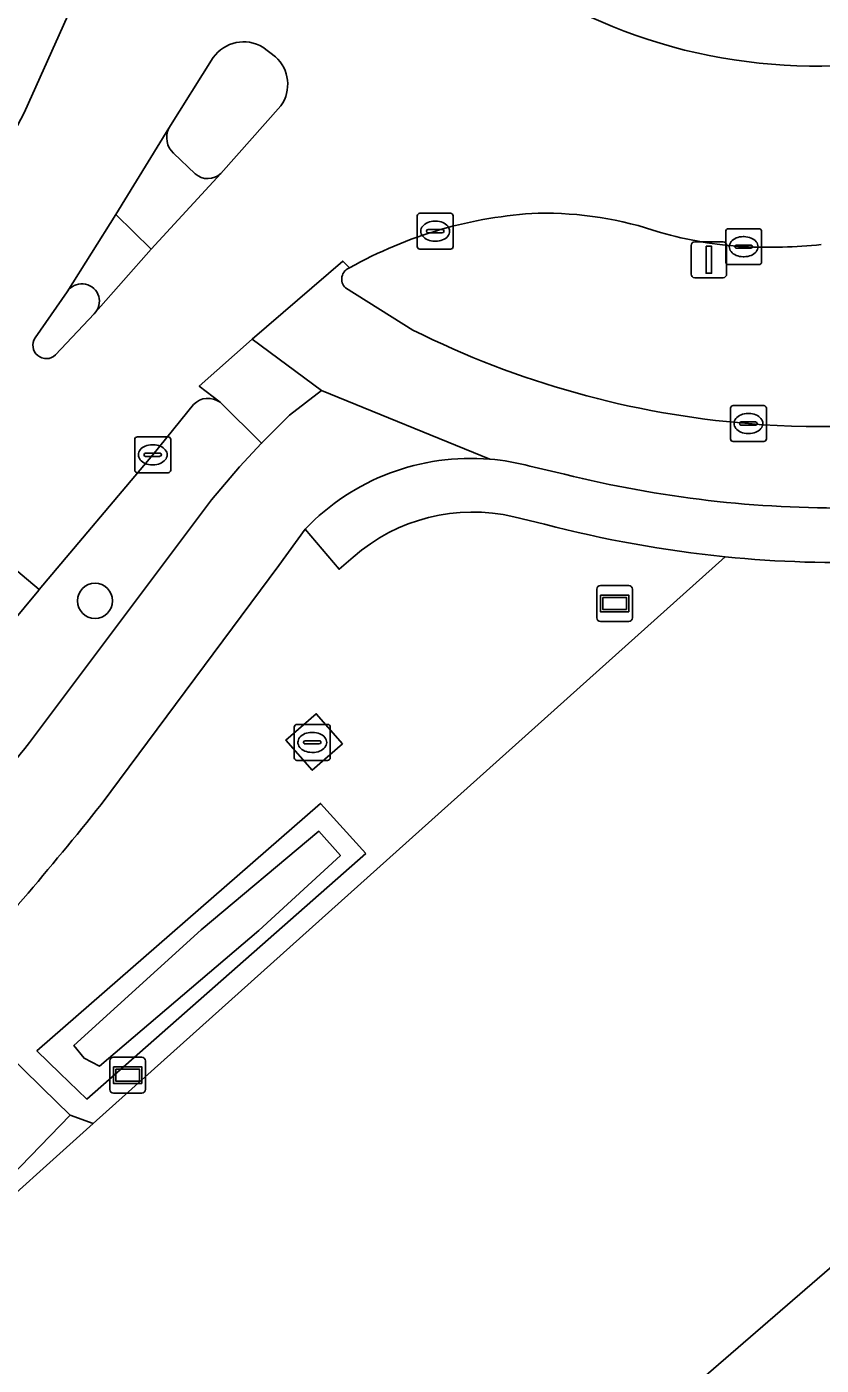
# Model space of a CAD drawing. Extents: x 156141 to 158132, y 385651 to 388333.
# Drawn here: x 156653.63 to 156675.76, y 386969.16 to 387006.45 of the extents above; entities that cross this region are included whole.
import ezdxf

# ---------------------------------------------------------------- set-up
doc = ezdxf.new("R2010")
doc.units = 0
for name, color, linetype in [('IMGEO_Berm_gesloten', 7, 'Continuous'), ('IMGEO_Berm_groen', 7, 'Continuous'), ('IMGEO_Boom', 7, 'Continuous'), ('IMGEO_Erf', 7, 'Continuous'), ('IMGEO_Fietspad_gesloten', 7, 'Continuous'), ('IMGEO_Groenvoorziening', 7, 'Continuous'), ('IMGEO_Hek', 7, 'Continuous'), ('IMGEO_Kolk', 7, 'Continuous'), ('IMGEO_Lichtmast', 7, 'Continuous'), ('IMGEO_Oever', 7, 'Continuous'), ('IMGEO_Pand', 7, 'Continuous'), ('IMGEO_Rijbaan_lokaal_gesloten', 7, 'Continuous'), ('IMGEO_Rijbaan_lokaal_open', 7, 'Continuous'), ('IMGEO_Rioolput', 7, 'Continuous'), ('IMGEO_Terreindeel_open', 7, 'Continuous'), ('IMGEO_Verkeerseiland_gesloten', 7, 'Continuous'), ('IMGEO_Verkeerseiland_groen', 7, 'Continuous'), ('IMGEO_Verklikker', 7, 'Continuous'), ('IMGEO_Voetpad_gesloten', 7, 'Continuous'), ('IMGEO_Voetpad_open', 7, 'Continuous'), ('IMGEO_Waterloop', 7, 'Continuous')]:
    doc.layers.add(name, color=color, linetype=linetype)

msp = doc.modelspace()

# ---------------------------------------------------------------- linework, layer by layer
at = {"layer": 'IMGEO_Berm_gesloten'}
msp.add_arc((156675.597, 387020.358), 15.001, 133.9393, 309.15, dxfattribs=at)
at = {"layer": 'IMGEO_Berm_groen'}
for points in [[(156658.28, 386995.925), (156657.142, 386994.526), (156653.983, 386990.775), (156653.968, 386990.757), (156653.148, 386989.771)], [(156658.777, 386993.267), (156659.558, 386994.191), (156660.176, 386994.847), (156659.016, 386995.988)], [(156653.71, 386986.51), (156658.777, 386993.267)]]:
    msp.add_lwpolyline(points, dxfattribs=at)
for centre, radius, start, end in [((156658.683, 386995.548), 0.552, 52.8969, 136.888), ((156570.5, 387051.817), 105.777, 318.27441, 321.87374)]:
    msp.add_arc(centre, radius, start, end, dxfattribs=at)
at = {"layer": 'IMGEO_Boom'}
msp.add_circle((156655.536, 386990.457), 0.489, dxfattribs=at)
at = {"layer": 'IMGEO_Erf'}
msp.add_lwpolyline([(156673.084, 386991.685), (156655.481, 386975.893), (156652.028, 386972.795), (156652.016, 386972.784), (156651.128, 386972.023), (156601.597, 386929.14)], dxfattribs=at)
msp.add_lwpolyline([(156666.435, 386963.585), (156685.066, 386979.707), (156688.338, 386975.926), (156689.732, 386974.316), (156681.806, 386967.458), (156683.477, 386965.527), (156678.942, 386961.603), (156677.285, 386963.518), (156671.114, 386958.178), (156669.706, 386959.805)], close=True, dxfattribs=at)
msp.add_arc((156676.343, 387024.072), 32.55, 264.2531, 272.0874, dxfattribs=at)
at = {"layer": 'IMGEO_Fietspad_gesloten'}
for points in [[(156653.557, 387004.057), (156654.977, 387007.232)], [(156657.592, 387003.625), (156656.111, 387001.224), (156657.095, 387000.254), (156659.037, 387002.364)], [(156658.323, 387002.354), (156657.721, 387002.93)], [(156662.625, 386999.734), (156662.436, 386999.925), (156659.913, 386997.751), (156661.84, 386996.318), (156666.533, 386994.404)], [(156664.391, 386998), (156662.509, 386999.178)], [(156666.533, 386994.404), (156661.84, 386996.318), (156660.951, 386995.628), (156660.176, 386994.847), (156659.558, 386994.191), (156658.777, 386993.267), (156653.71, 386986.51)], [(156667.65, 386994.209), (156668.614, 386993.983)], [(156655.702, 386984.778), (156660.654, 386991.44), (156661.391, 386992.456)]]:
    msp.add_lwpolyline(points, dxfattribs=at)
for centre, radius, start, end in [((156658.122, 387003.364), 0.591, 153.7888, 227.2413), ((156658.675, 387002.751), 0.53, 228.4571, 313.1477), ((156662.741, 386999.42), 0.335, 110.324, 226.1065), ((156675.767, 387020.752), 25.438, 243.4358, 265.4167), ((156675.698, 387018.728), 23.415, 265.1895, 296.5296), ((156665.996, 386988.061), 6.366, 85.1624, 136.3351), ((156666.026, 386988.205), 6.22, 74.8673, 85.3275), ((156676.28, 387024.756), 31.713, 256.0115, 270.7173), ((156570.5, 387051.817), 105.777, 318.27441, 321.87374), ((156566.585, 387056.168), 114.186, 317.88746, 321.30263)]:
    msp.add_arc(centre, radius, start, end, dxfattribs=at)
at = {"layer": 'IMGEO_Groenvoorziening'}
for points in [[(156668.058, 386992.593), (156667.2, 386992.801)], [(156662.725, 386991.678), (156662.333, 386991.338), (156661.391, 386992.456), (156660.654, 386991.44), (156655.702, 386984.778)], [(156651.291, 386979.596), (156654.065, 386976.889), (156654.843, 386976.13), (156655.481, 386975.893), (156673.084, 386991.685)]]:
    msp.add_lwpolyline(points, dxfattribs=at)
for points in [[(156662.427, 386986.474), (156661.584, 386985.739), (156660.853, 386986.577), (156661.696, 386987.312)], [(156663.078, 386983.415), (156655.308, 386976.577), (156654.558, 386977.299), (156653.914, 386977.919), (156661.818, 386984.811)]]:
    msp.add_lwpolyline(points, close=True, dxfattribs=at)
for centre, radius, start, end in [((156666.057, 386987.878), 5.054, 76.9281, 131.2468), ((156676.38, 387024.293), 32.774, 255.2905, 264.2282), ((156566.585, 387056.168), 114.186, 317.88746, 321.30263)]:
    msp.add_arc(centre, radius, start, end, dxfattribs=at)
at = {"layer": 'IMGEO_Hek'}
for points in [[(156655.481, 386975.893), (156673.084, 386991.685)], [(156652.016, 386972.784), (156652.028, 386972.795), (156655.481, 386975.893)]]:
    msp.add_lwpolyline(points, dxfattribs=at)
at = {"layer": 'IMGEO_Kolk'}
for p, q in [((156664.51, 387000.33), (156664.51, 387001.182)), ((156664.585, 387001.256), (156665.437, 387001.256)), ((156665.511, 387001.182), (156665.511, 387000.33)), ((156664.769, 387000.75), (156664.769, 387000.762)), ((156664.812, 387000.799), (156665.21, 387000.799)), ((156664.998, 387001.036), (156665.023, 387001.036)), ((156665.253, 387000.762), (156665.253, 387000.75)), ((156673.101, 386999.898), (156673.101, 387000.75)), ((156673.176, 387000.824), (156674.028, 387000.824)), ((156674.102, 387000.75), (156674.102, 386999.898)), ((156665.207, 387000.713), (156664.809, 387000.713)), ((156665.021, 387000.476), (156664.996, 387000.476)), ((156673.403, 387000.367), (156673.801, 387000.367)), ((156673.589, 387000.604), (156673.614, 387000.604)), ((156665.437, 387000.256), (156664.585, 387000.256)), ((156673.36, 387000.318), (156673.36, 387000.33)), ((156673.798, 387000.281), (156673.4, 387000.281)), ((156673.612, 387000.044), (156673.587, 387000.044)), ((156673.844, 387000.33), (156673.844, 387000.318)), ((156674.028, 386999.824), (156673.176, 386999.824)), ((156673.308, 386995.897), (156674.16, 386995.897)), ((156673.233, 386994.971), (156673.233, 386995.823)), ((156673.721, 386995.677), (156673.746, 386995.677)), ((156674.234, 386995.823), (156674.234, 386994.971)), ((156673.492, 386995.391), (156673.492, 386995.403)), ((156673.93, 386995.354), (156673.532, 386995.354)), ((156673.535, 386995.44), (156673.933, 386995.44)), ((156673.976, 386995.403), (156673.976, 386995.391)), ((156656.641, 386994.1), (156656.641, 386994.952)), ((156656.716, 386995.026), (156657.568, 386995.026)), ((156657.129, 386994.806), (156657.154, 386994.806)), ((156657.642, 386994.952), (156657.642, 386994.1)), ((156674.16, 386994.897), (156673.308, 386994.897)), ((156673.744, 386995.117), (156673.719, 386995.117)), ((156656.9, 386994.52), (156656.9, 386994.532)), ((156657.338, 386994.483), (156656.94, 386994.483)), ((156656.943, 386994.569), (156657.341, 386994.569)), ((156657.384, 386994.532), (156657.384, 386994.52)), ((156657.568, 386994.026), (156656.716, 386994.026)), ((156657.152, 386994.246), (156657.127, 386994.246))]:
    msp.add_line(p, q, dxfattribs=at)
for points in [[(156664.51, 387000.33), (156664.51, 387001.182)], [(156664.585, 387001.256), (156665.437, 387001.256)], [(156665.511, 387001.182), (156665.511, 387000.33)], [(156673.101, 386999.898), (156673.101, 387000.75)], [(156673.176, 387000.824), (156674.028, 387000.824)], [(156674.102, 387000.75), (156674.102, 386999.898)], [(156665.437, 387000.256), (156664.585, 387000.256)], [(156674.028, 386999.824), (156673.176, 386999.824)], [(156673.308, 386995.897), (156674.16, 386995.897)], [(156673.233, 386994.971), (156673.233, 386995.823)], [(156674.234, 386995.823), (156674.234, 386994.971)], [(156656.641, 386994.1), (156656.641, 386994.952)], [(156656.716, 386995.026), (156657.568, 386995.026)], [(156657.642, 386994.952), (156657.642, 386994.1)], [(156674.16, 386994.897), (156673.308, 386994.897)], [(156657.568, 386994.026), (156656.716, 386994.026)]]:
    msp.add_lwpolyline(points, dxfattribs=at)
for centre, radius, start, end in [((156664.587, 387001.18), 0.0765, 91.552, 178.448), ((156664.587, 387001.18), 0.0765, 91.552, 178.448), ((156665.435, 387001.18), 0.0765, 1.552, 88.448), ((156665.435, 387001.18), 0.0765, 1.552, 88.448), ((156664.809, 387000.759), 0.0403, 85.8775, 175.7526), ((156664.806, 387000.749), 0.0366, 178.938, 274.7102), ((156665.21, 387000.756), 0.043, 264.8664, 352.4533), ((156665.214, 387000.761), 0.0386, 1.7309, 96.639), ((156673.178, 387000.748), 0.0765, 91.552, 178.448), ((156673.178, 387000.748), 0.0765, 91.552, 178.448), ((156674.026, 387000.748), 0.0765, 1.552, 88.448), ((156674.026, 387000.748), 0.0765, 1.552, 88.448), ((156673.4, 387000.327), 0.0403, 85.8775, 175.7526), ((156673.805, 387000.329), 0.0386, 1.7309, 96.639), ((156664.587, 387000.332), 0.0765, 181.552, 268.448), ((156664.587, 387000.332), 0.0765, 181.552, 268.448), ((156665.435, 387000.332), 0.0765, 271.552, 358.448), ((156665.435, 387000.332), 0.0765, 271.552, 358.448), ((156673.397, 387000.317), 0.0366, 178.938, 274.7102), ((156673.801, 387000.324), 0.043, 264.8664, 352.4533), ((156673.178, 386999.9), 0.0765, 181.552, 268.448), ((156673.178, 386999.9), 0.0765, 181.552, 268.448), ((156674.026, 386999.9), 0.0765, 271.552, 358.448), ((156674.026, 386999.9), 0.0765, 271.552, 358.448), ((156673.31, 386995.821), 0.0765, 91.552, 178.448), ((156673.31, 386995.821), 0.0765, 91.552, 178.448), ((156674.158, 386995.821), 0.0765, 1.552, 88.448), ((156674.158, 386995.821), 0.0765, 1.552, 88.448), ((156673.532, 386995.4), 0.0403, 85.8775, 175.7526), ((156673.529, 386995.39), 0.0366, 178.938, 274.7102), ((156673.933, 386995.397), 0.043, 264.8664, 352.4533), ((156673.937, 386995.402), 0.0386, 1.7309, 96.639), ((156656.718, 386994.95), 0.0765, 91.552, 178.448), ((156656.718, 386994.95), 0.0765, 91.552, 178.448), ((156657.566, 386994.95), 0.0765, 1.552, 88.448), ((156657.566, 386994.95), 0.0765, 1.552, 88.448), ((156673.31, 386994.973), 0.0765, 181.552, 268.448), ((156673.31, 386994.973), 0.0765, 181.552, 268.448), ((156674.158, 386994.973), 0.0765, 271.552, 358.448), ((156674.158, 386994.973), 0.0765, 271.552, 358.448), ((156656.94, 386994.529), 0.0403, 85.8775, 175.7526), ((156656.937, 386994.519), 0.0366, 178.938, 274.7102), ((156657.341, 386994.526), 0.043, 264.8664, 352.4533), ((156657.345, 386994.531), 0.0386, 1.7309, 96.639), ((156656.718, 386994.102), 0.0765, 181.552, 268.448), ((156656.718, 386994.102), 0.0765, 181.552, 268.448), ((156657.566, 386994.102), 0.0765, 271.552, 358.448), ((156657.566, 386994.102), 0.0765, 271.552, 358.448)]:
    msp.add_arc(centre, radius, start, end, dxfattribs=at)
for centre, major_axis, ratio, start_param, end_param in [((156664.997, 387000.756), (-0.387, 0.002), 0.722429, 4.712389, 7.853982), ((156665.022, 387000.756), (-0.39, 0.002), 0.717154, 1.570796, 4.712389), ((156673.588, 387000.324), (-0.387, 0.002), 0.722429, 4.712389, 7.853982), ((156673.613, 387000.324), (-0.39, 0.002), 0.717154, 1.570796, 4.712389), ((156673.72, 386995.397), (-0.387, 0.002), 0.722429, 4.712389, 7.853982), ((156673.745, 386995.397), (-0.39, 0.002), 0.717154, 1.570796, 4.712389), ((156657.128, 386994.526), (-0.387, 0.002), 0.722429, 4.712389, 7.853982), ((156657.153, 386994.526), (-0.39, 0.002), 0.717154, 1.570796, 4.712389)]:
    msp.add_ellipse(centre, major_axis=major_axis, ratio=ratio, start_param=start_param, end_param=end_param, dxfattribs=at)
at = {"layer": 'IMGEO_Lichtmast'}
for p, q in [((156672.137, 386999.56), (156672.137, 387000.36)), ((156672.137, 387000.36), (156672.137, 386999.56)), ((156672.237, 387000.46), (156673.027, 387000.46)), ((156673.027, 387000.46), (156672.237, 387000.46)), ((156673.127, 387000.36), (156673.127, 386999.56)), ((156673.127, 386999.56), (156673.127, 387000.36)), ((156673.027, 386999.46), (156672.237, 386999.46)), ((156672.237, 386999.46), (156673.027, 386999.46))]:
    msp.add_line(p, q, dxfattribs=at)
msp.add_lwpolyline([(156672.557, 387000.335), (156672.707, 387000.335), (156672.707, 386999.585), (156672.557, 386999.585), (156672.557, 387000.335)], dxfattribs=at)
for centre, start, end in [((156672.237, 387000.36), 90, 180), ((156672.237, 387000.36), 90, 180), ((156673.027, 387000.36), 0, 90), ((156673.027, 387000.36), 360, 90), ((156672.237, 386999.56), 180, 270), ((156672.237, 386999.56), 180, 270), ((156673.027, 386999.56), 270, 0), ((156673.027, 386999.56), 270, 0)]:
    msp.add_arc(centre, 0.1, start, end, dxfattribs=at)
at = {"layer": 'IMGEO_Oever'}
for points in [[(156663.078, 386983.415), (156661.818, 386984.811), (156653.914, 386977.919), (156654.558, 386977.299), (156655.308, 386976.577)], [(156658.49, 386981.287), (156661.772, 386984.038), (156662.368, 386983.365), (156660.096, 386981.271), (156655.661, 386977.493), (156655.228, 386977.712), (156654.947, 386978.069)]]:
    msp.add_lwpolyline(points, close=True, dxfattribs=at)
at = {"layer": 'IMGEO_Pand'}
msp.add_lwpolyline([(156671.114, 386958.178), (156677.285, 386963.518), (156678.942, 386961.603), (156683.477, 386965.527), (156681.806, 386967.458), (156689.732, 386974.316), (156688.338, 386975.926), (156685.066, 386979.707), (156666.435, 386963.585), (156669.706, 386959.805)], close=True, dxfattribs=at)
at = {"layer": 'IMGEO_Rijbaan_lokaal_gesloten'}
for points in [[(156655.727, 387009.322), (156654.977, 387007.232), (156653.557, 387004.057), (156652.268, 387001.617), (156651.919, 387001.873)], [(156657.592, 387003.625), (156658.827, 387005.594)], [(156660.211, 387005.885), (156660.558, 387005.613)], [(156660.714, 387004.25), (156659.037, 387002.364), (156657.095, 387000.254), (156655.556, 386998.506), (156655.514, 386998.458), (156654.434, 386997.308)], [(156653.867, 386997.783), (156654.758, 386999.066), (156656.111, 387001.224), (156657.592, 387003.625)], [(156659.016, 386995.988), (156658.436, 386996.441), (156659.913, 386997.751), (156662.436, 386999.925), (156662.625, 386999.734)], [(156649.543, 386998.061), (156648.948, 386997.21), (156648.051, 386995.758), (156653.983, 386990.775), (156657.142, 386994.526), (156658.28, 386995.925)], [(156653.148, 386989.771), (156653.968, 386990.757), (156653.983, 386990.775), (156648.051, 386995.758), (156645.669, 386992.359)]]:
    msp.add_lwpolyline(points, dxfattribs=at)
for centre, radius, start, end in [((156675.597, 387020.358), 15.001, 133.9393, 309.15), ((156659.677, 387004.986), 1.045, 59.2992, 144.4489), ((156659.871, 387004.844), 1.031, 324.8291, 48.2295), ((156668.487, 386989.344), 11.93, 92.942, 119.4325), ((156668.04, 386991.235), 10.024, 71.1366, 90.944), ((156674.212, 387010.872), 10.566, 253.896, 266.6913), ((156674.286, 387014.608), 14.3, 267.2582, 275.924), ((156654.177, 386997.577), 0.372, 146.4679, 313.6234), ((156658.683, 386995.548), 0.552, 52.8969, 136.888)]:
    msp.add_arc(centre, radius, start, end, dxfattribs=at)
at = {"layer": 'IMGEO_Rijbaan_lokaal_open'}
for points in [[(156647.625, 386975.723), (156650.427, 386973.872), (156651.787, 386972.974), (156654.843, 386976.13), (156654.065, 386976.889), (156651.291, 386979.596)], [(156655.481, 386975.893), (156654.843, 386976.13), (156651.787, 386972.974), (156652.016, 386972.784), (156652.028, 386972.795)]]:
    msp.add_lwpolyline(points, close=True, dxfattribs=at)
at = {"layer": 'IMGEO_Rioolput'}
for p, q in [((156661.085, 386986.087), (156661.085, 386986.939)), ((156661.16, 386987.013), (156662.012, 386987.013)), ((156662.086, 386986.939), (156662.086, 386986.087)), ((156661.573, 386986.793), (156661.598, 386986.793)), ((156661.344, 386986.507), (156661.344, 386986.519)), ((156661.782, 386986.47), (156661.384, 386986.47)), ((156661.387, 386986.556), (156661.785, 386986.556)), ((156661.596, 386986.233), (156661.571, 386986.233)), ((156661.828, 386986.519), (156661.828, 386986.507)), ((156662.012, 386986.013), (156661.16, 386986.013))]:
    msp.add_line(p, q, dxfattribs=at)
for points in [[(156661.085, 386986.087), (156661.085, 386986.939)], [(156661.16, 386987.013), (156662.012, 386987.013)], [(156662.086, 386986.939), (156662.086, 386986.087)], [(156662.012, 386986.013), (156661.16, 386986.013)]]:
    msp.add_lwpolyline(points, dxfattribs=at)
for centre, radius, start, end in [((156661.162, 386986.937), 0.0765, 91.552, 178.448), ((156661.162, 386986.937), 0.0765, 91.552, 178.448), ((156662.01, 386986.937), 0.0765, 1.552, 88.448), ((156662.01, 386986.937), 0.0765, 1.552, 88.448), ((156661.384, 386986.516), 0.0403, 85.8775, 175.7526), ((156661.381, 386986.506), 0.0366, 178.938, 274.7102), ((156661.785, 386986.513), 0.043, 264.8664, 352.4533), ((156661.789, 386986.518), 0.0386, 1.7309, 96.639), ((156661.162, 386986.089), 0.0765, 181.552, 268.448), ((156661.162, 386986.089), 0.0765, 181.552, 268.448), ((156662.01, 386986.089), 0.0765, 271.552, 358.448), ((156662.01, 386986.089), 0.0765, 271.552, 358.448)]:
    msp.add_arc(centre, radius, start, end, dxfattribs=at)
for centre, major_axis, ratio, start_param, end_param in [((156661.572, 386986.513), (-0.387, 0.002), 0.722429, 4.712389, 7.853982), ((156661.597, 386986.513), (-0.39, 0.002), 0.717154, 1.570796, 4.712389)]:
    msp.add_ellipse(centre, major_axis=major_axis, ratio=ratio, start_param=start_param, end_param=end_param, dxfattribs=at)
at = {"layer": 'IMGEO_Terreindeel_open'}
msp.add_lwpolyline([(156662.427, 386986.474), (156661.696, 386987.312), (156660.853, 386986.577), (156661.584, 386985.739)], close=True, dxfattribs=at)
at = {"layer": 'IMGEO_Verkeerseiland_gesloten'}
for points in [[(156658.827, 387005.594), (156657.592, 387003.625)], [(156660.558, 387005.613), (156660.211, 387005.885)], [(156659.037, 387002.364), (156660.714, 387004.25)], [(156657.721, 387002.93), (156658.323, 387002.354)], [(156654.758, 386999.066), (156653.867, 386997.783)], [(156655.514, 386998.458), (156655.556, 386998.506)], [(156654.434, 386997.308), (156655.514, 386998.458)]]:
    msp.add_lwpolyline(points, dxfattribs=at)
for centre, radius, start, end in [((156659.677, 387004.986), 1.045, 59.2992, 144.4489), ((156659.871, 387004.844), 1.031, 324.8291, 48.2295), ((156658.122, 387003.364), 0.591, 153.7888, 227.2413), ((156658.675, 387002.751), 0.53, 228.4571, 313.1477), ((156655.169, 386998.804), 0.488, 322.3902, 147.4909), ((156654.177, 386997.577), 0.372, 146.4679, 313.6234)]:
    msp.add_arc(centre, radius, start, end, dxfattribs=at)
at = {"layer": 'IMGEO_Verkeerseiland_groen'}
msp.add_lwpolyline([(156662.509, 386999.178), (156664.391, 386998)], dxfattribs=at)
for centre, radius, start, end in [((156668.487, 386989.344), 11.93, 92.942, 119.4325), ((156668.04, 386991.235), 10.024, 71.1366, 90.944), ((156674.212, 387010.872), 10.566, 253.896, 266.6913), ((156674.286, 387014.608), 14.3, 267.2582, 275.924), ((156662.741, 386999.42), 0.335, 110.324, 226.1065), ((156675.767, 387020.752), 25.438, 243.4358, 265.4167), ((156675.698, 387018.728), 23.415, 265.1895, 296.5296)]:
    msp.add_arc(centre, radius, start, end, dxfattribs=at)
at = {"layer": 'IMGEO_Verklikker'}
for p, q in [((156669.512, 386989.984), (156669.512, 386990.784)), ((156669.512, 386990.784), (156669.512, 386989.984)), ((156669.612, 386990.884), (156670.402, 386990.884)), ((156670.402, 386990.884), (156669.612, 386990.884)), ((156670.502, 386990.784), (156670.502, 386989.984)), ((156670.502, 386989.984), (156670.502, 386990.784)), ((156670.402, 386989.884), (156669.612, 386989.884)), ((156669.612, 386989.884), (156670.402, 386989.884)), ((156655.947, 386976.843), (156655.947, 386977.643)), ((156655.947, 386977.643), (156655.947, 386976.843)), ((156656.047, 386977.743), (156656.837, 386977.743)), ((156656.837, 386977.743), (156656.047, 386977.743)), ((156656.937, 386977.643), (156656.937, 386976.843)), ((156656.937, 386976.843), (156656.937, 386977.643)), ((156656.837, 386976.743), (156656.047, 386976.743)), ((156656.047, 386976.743), (156656.837, 386976.743))]:
    msp.add_line(p, q, dxfattribs=at)
for points in [[(156669.613, 386990.616), (156670.401, 386990.616), (156670.401, 386990.152), (156669.613, 386990.152), (156669.613, 386990.616)], [(156669.678, 386990.551), (156669.678, 386990.217), (156670.336, 386990.217), (156670.336, 386990.551), (156669.678, 386990.551)], [(156656.048, 386977.475), (156656.836, 386977.475), (156656.836, 386977.011), (156656.048, 386977.011), (156656.048, 386977.475)], [(156656.113, 386977.41), (156656.113, 386977.076), (156656.771, 386977.076), (156656.771, 386977.41), (156656.113, 386977.41)]]:
    msp.add_lwpolyline(points, dxfattribs=at)
for centre, start, end in [((156669.612, 386990.784), 90, 180), ((156669.612, 386990.784), 90, 180), ((156670.402, 386990.784), 0, 90), ((156670.402, 386990.784), 360, 90), ((156669.612, 386989.984), 180, 270), ((156669.612, 386989.984), 180, 270), ((156670.402, 386989.984), 270, 0), ((156670.402, 386989.984), 270, 0), ((156656.047, 386977.643), 90, 180), ((156656.047, 386977.643), 90, 180), ((156656.837, 386977.643), 0, 90), ((156656.837, 386977.643), 360, 90), ((156656.047, 386976.843), 180, 270), ((156656.047, 386976.843), 180, 270), ((156656.837, 386976.843), 270, 0), ((156656.837, 386976.843), 270, 0)]:
    msp.add_arc(centre, 0.1, start, end, dxfattribs=at)
at = {"layer": 'IMGEO_Voetpad_gesloten'}
for points in [[(156657.095, 387000.254), (156656.111, 387001.224), (156654.758, 386999.066)], [(156655.556, 386998.506), (156657.095, 387000.254)]]:
    msp.add_lwpolyline(points, dxfattribs=at)
msp.add_arc((156655.169, 386998.804), 0.488, 322.3902, 147.4909, dxfattribs=at)
at = {"layer": 'IMGEO_Voetpad_open'}
msp.add_lwpolyline([(156659.913, 386997.751), (156658.436, 386996.441), (156659.016, 386995.988), (156660.176, 386994.847), (156660.951, 386995.628), (156661.84, 386996.318)], close=True, dxfattribs=at)
for points in [[(156668.614, 386993.983), (156667.65, 386994.209)], [(156667.2, 386992.801), (156668.058, 386992.593)], [(156661.391, 386992.456), (156662.333, 386991.338), (156662.725, 386991.678)]]:
    msp.add_lwpolyline(points, dxfattribs=at)
for centre, radius, start, end in [((156665.996, 386988.061), 6.366, 85.1624, 136.3351), ((156666.026, 386988.205), 6.22, 74.8673, 85.3275), ((156676.28, 387024.756), 31.713, 256.0115, 270.7173), ((156666.057, 386987.878), 5.054, 76.9281, 131.2468), ((156676.38, 387024.293), 32.774, 255.2905, 264.2282), ((156676.343, 387024.072), 32.55, 264.2531, 272.0874)]:
    msp.add_arc(centre, radius, start, end, dxfattribs=at)
at = {"layer": 'IMGEO_Waterloop'}
msp.add_lwpolyline([(156658.49, 386981.287), (156654.947, 386978.069), (156655.228, 386977.712), (156655.661, 386977.493), (156660.096, 386981.271), (156662.368, 386983.365), (156661.772, 386984.038)], close=True, dxfattribs=at)

doc.saveas('drawing.dxf')
